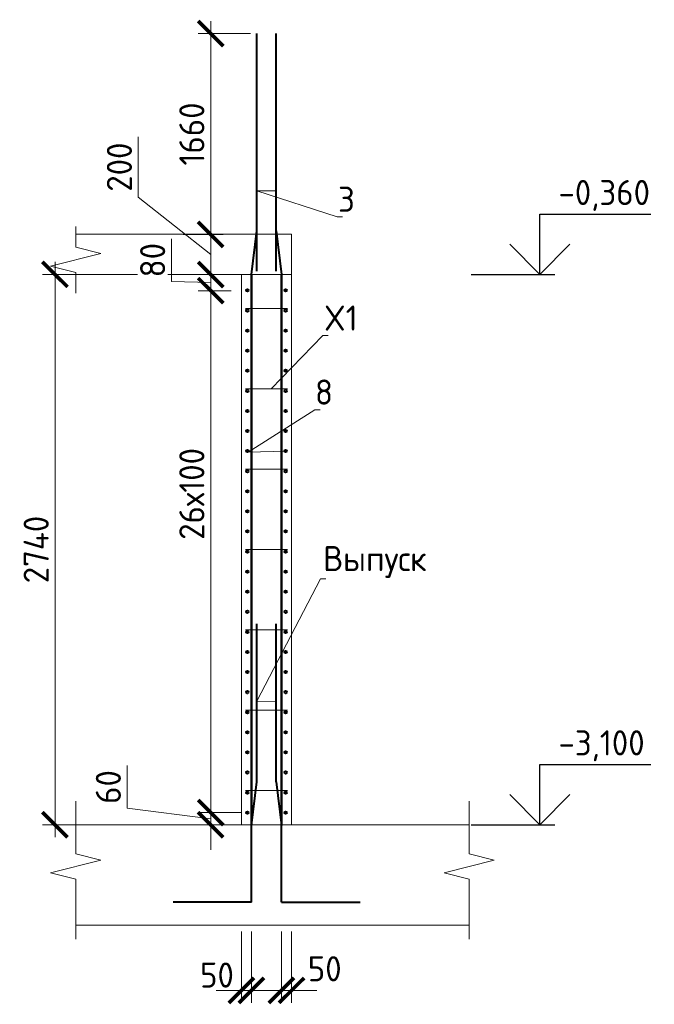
# Model space of a CAD drawing. Header units: millimetres. Extents: x 376598 to 1249954, y -318491 to -22134.
# Tile 264 of 444: x 677722 to 684039, y -148484 to -138680. Entities that reach past the tile are written whole.
import ezdxf
from ezdxf import colors
from ezdxf.entities.mleader import LeaderData, LeaderLine
from ezdxf.math import Vec2, Vec3

# ---------------------------------------------------------------- set-up
doc = ezdxf.new("R2010")
doc.units = ezdxf.units.MM
doc.linetypes.add('01 Штриховая _4 мм_', pattern=[6, 3.5, -2.5])
for name, color, linetype, lineweight in [('AF_Perekritie', 90, 'Continuous', 18), ('AF_Stena', 90, 'Continuous', 18), ('KR_Fundament', 253, 'Continuous', 18), ('Арм_шпильки', 143, 'Continuous', 18), ('Армирование', 3, 'Continuous', 40), ('АрмСтер', 2, 'Continuous', 50), ('подоснова', 151, 'Continuous', 5), ('РАЗМЕРЫ', 1, 'Continuous', 9)]:
    doc.layers.add(name, color=color, linetype=linetype, lineweight=lineweight)
doc.styles.add('GOST-2.304_Type-B', font='GOST_Common.ttf')
doc.dimstyles.new('мой 25', dxfattribs={"dimscale": 100, "dimtxt": 2.5, "dimasz": 2.5, "dimexe": 1.25, "dimexo": 0.625, "dimtad": 1, "dimdec": 0, "dimlfac": 0.5, "dimtxsty": 'GOST-2.304_Type-B', "dimblk": 'ARCHTICK', "dimcen": 2.5, "dimdle": 1.25, "dimaunit": 1, "dimadec": 1, "dimazin": 2, "dimtfac": 1, "dimtdec": 0, "dimtmove": 1, "dimatfit": 3, "dimfxl": 6, "dimfxlon": 1, "dimtfill": 1, "dimlwd": -1, "dimlwe": -1, "dimarcsym": 0})

# ---------------------------------------------------------------- blocks, each defined once
blk = doc.blocks.new('_None')
blk = doc.blocks.new('_ArchTick')
at = {"color": 0, "linetype": 'ByBlock', "const_width": 0.15}
blk.add_lwpolyline([(-0.5, -0.5), (0.5, 0.5)], dxfattribs=at)
blk = doc.blocks.new('*D2776')
at = {"layer": 'DEFPOINTS', "color": 0, "lineweight": 0, "transparency": 16777216}
for p in [(679623, -141218.1), (679760.1, -141218.1), (679890, -141378.1)]:
    blk.add_point(p, dxfattribs=at)
at = {"layer": 'РАЗМЕРЫ', "color": 0, "linetype": 'Continuous', "transparency": 16777216}
for p, q in [((679233.1, -141286.9), (679233.1, -140861.9)), ((679623, -141503.1), (679623, -141093.1)), ((679697.6, -141218.1), (679498, -141218.1)), ((679623, -141298.1), (679233.1, -141286.9)), ((679827.5, -141378.1), (679498, -141378.1))]:
    blk.add_line(p, q, dxfattribs=at)
at = {"layer": 'РАЗМЕРЫ', "color": 0, "transparency": 16777216, "xscale": 250, "yscale": 250, "zscale": 250}
for p, rotation in [((679623, -141218.1), 90), ((679623, -141378.1), 270)]:
    blk.add_blockref('_ArchTick', p, dxfattribs=dict(at, rotation=rotation))
at = {"layer": 'РАЗМЕРЫ', "color": 0, "lineweight": 0, "transparency": 16777216, "insert": (679045.6, -141074.4), "char_height": 250, "attachment_point": 5, "rotation": 90, "style": 'GOST-2.304_Type-B', "bg_fill": 3, "box_fill_scale": 1.1, "bg_fill_color": 256, "bg_fill_true_color": 13158600, "bg_fill_transparency": 0}
blk.add_mtext('80', dxfattribs=at)
blk = doc.blocks.new('*D2926')
at = {"layer": 'DEFPOINTS', "color": 0, "lineweight": 0, "transparency": 16777216}
for p in [(679988.2, -146575.7), (679623, -146695.7), (679928.2, -146695.7)]:
    blk.add_point(p, dxfattribs=at)
at = {"layer": 'РАЗМЕРЫ', "color": 0, "linetype": 'Continuous', "transparency": 16777216}
for p, q in [((678792, -146532.6), (678792, -146107.6)), ((679623, -146575.7), (679623, -146325.7)), ((679623, -146635.7), (678792, -146532.6)), ((679925.7, -146575.7), (679498, -146575.7)), ((679623, -146575.7), (679623, -146695.7)), ((679623, -146575.7), (679623, -146695.7)), ((679865.7, -146695.7), (679498, -146695.7)), ((679623, -146695.7), (679623, -146945.7))]:
    blk.add_line(p, q, dxfattribs=at)
at = {"layer": 'РАЗМЕРЫ', "color": 0, "transparency": 16777216, "xscale": 250, "yscale": 250, "zscale": 250}
for p, rotation in [((679623, -146575.7), 270), ((679623, -146695.7), 90)]:
    blk.add_blockref('_ArchTick', p, dxfattribs=dict(at, rotation=rotation))
at = {"layer": 'РАЗМЕРЫ', "color": 0, "lineweight": 0, "transparency": 16777216, "insert": (678604.5, -146320.1), "char_height": 250, "attachment_point": 5, "rotation": 90, "style": 'GOST-2.304_Type-B', "bg_fill": 3, "box_fill_scale": 1.1, "bg_fill_color": 256, "bg_fill_true_color": 13158600, "bg_fill_transparency": 0}
blk.add_mtext('60', dxfattribs=at)
blk = doc.blocks.new('*D2777')
at = {"layer": 'DEFPOINTS', "color": 0, "lineweight": 0, "transparency": 16777216}
for p in [(679928.2, -147695.7), (680028.2, -147695.7), (680028.2, -148345.9)]:
    blk.add_point(p, dxfattribs=at)
at = {"layer": 'РАЗМЕРЫ', "color": 0, "linetype": 'Continuous', "transparency": 16777216}
for p, q in [((679928.2, -147758.2), (679928.2, -148470.9)), ((680028.2, -147758.2), (680028.2, -148470.9)), ((679928.2, -148345.9), (679678.2, -148345.9)), ((679928.2, -148345.9), (680028.2, -148345.9)), ((680028.2, -148345.9), (680278.2, -148345.9))]:
    blk.add_line(p, q, dxfattribs=at)
at = {"layer": 'РАЗМЕРЫ', "color": 0, "lineweight": 0, "transparency": 16777216, "insert": (679685.6, -148192.9), "char_height": 250, "attachment_point": 5, "style": 'GOST-2.304_Type-B', "bg_fill": 3, "box_fill_scale": 1.1, "bg_fill_color": 256, "bg_fill_true_color": 13158600, "bg_fill_transparency": 0}
blk.add_mtext('50', dxfattribs=at)
at = {"layer": 'РАЗМЕРЫ', "color": 0, "transparency": 16777216, "xscale": 250, "yscale": 250, "zscale": 250}
blk.add_blockref('_ArchTick', (679928.2, -148345.9), dxfattribs=at)
at = {"layer": 'РАЗМЕРЫ', "color": 0, "transparency": 16777216, "xscale": 250, "yscale": 250, "zscale": 250, "rotation": 180}
blk.add_blockref('_ArchTick', (680028.2, -148345.9), dxfattribs=at)
blk = doc.blocks.new('*D2778')
at = {"layer": 'DEFPOINTS', "color": 0, "lineweight": 0, "transparency": 16777216}
for p in [(680328.2, -147695.7), (680428.2, -147695.7), (680428.2, -148345.9)]:
    blk.add_point(p, dxfattribs=at)
at = {"layer": 'РАЗМЕРЫ', "color": 0, "linetype": 'Continuous', "transparency": 16777216}
for p, q in [((680328.2, -147758.2), (680328.2, -148470.9)), ((680428.2, -147758.2), (680428.2, -148470.9)), ((680328.2, -148345.9), (680078.2, -148345.9)), ((680328.2, -148345.9), (680428.2, -148345.9)), ((680428.2, -148345.9), (680678.2, -148345.9))]:
    blk.add_line(p, q, dxfattribs=at)
at = {"layer": 'РАЗМЕРЫ', "color": 0, "transparency": 16777216, "xscale": 250, "yscale": 250, "zscale": 250}
blk.add_blockref('_ArchTick', (680328.2, -148345.9), dxfattribs=at)
at = {"layer": 'РАЗМЕРЫ', "color": 0, "lineweight": 0, "transparency": 16777216, "insert": (680757.8, -148130.3), "char_height": 250, "attachment_point": 5, "style": 'GOST-2.304_Type-B', "bg_fill": 3, "box_fill_scale": 1.1, "bg_fill_color": 256, "bg_fill_true_color": 13158600, "bg_fill_transparency": 0}
blk.add_mtext('50', dxfattribs=at)
at = {"layer": 'РАЗМЕРЫ', "color": 0, "transparency": 16777216, "xscale": 250, "yscale": 250, "zscale": 250, "rotation": 180}
blk.add_blockref('_ArchTick', (680428.2, -148345.9), dxfattribs=at)
blk = doc.blocks.new('*D2779')
at = {"layer": 'DEFPOINTS', "color": 0, "lineweight": 0, "transparency": 16777216}
for p in [(678586.5, -141215.7), (678073.7, -146695.7), (680392.5, -146695.7)]:
    blk.add_point(p, dxfattribs=at)
at = {"layer": 'РАЗМЕРЫ', "color": 0, "linetype": 'Continuous', "transparency": 16777216}
for p, q in [((678073.7, -141090.7), (678073.7, -146820.7)), ((678524, -141215.7), (677948.7, -141215.7)), ((678673.7, -146695.7), (677948.7, -146695.7))]:
    blk.add_line(p, q, dxfattribs=at)
at = {"layer": 'РАЗМЕРЫ', "color": 0, "transparency": 16777216, "xscale": 250, "yscale": 250, "zscale": 250}
for p, rotation in [((678073.7, -141215.7), 90), ((678073.7, -146695.7), 270)]:
    blk.add_blockref('_ArchTick', p, dxfattribs=dict(at, rotation=rotation))
at = {"layer": 'РАЗМЕРЫ', "color": 0, "lineweight": 0, "transparency": 16777216, "insert": (677886.2, -143955.7), "char_height": 250, "attachment_point": 5, "rotation": 90, "style": 'GOST-2.304_Type-B', "bg_fill": 3, "box_fill_scale": 1.1, "bg_fill_color": 256, "bg_fill_true_color": 13158600, "bg_fill_transparency": 0}
blk.add_mtext('2740', dxfattribs=at)
blk = doc.blocks.new('*D2780')
at = {"layer": 'DEFPOINTS', "color": 0, "lineweight": 0, "transparency": 16777216}
for p in [(679286.8, -140818.1), (679623, -140818.1), (679286.5, -141218.1)]:
    blk.add_point(p, dxfattribs=at)
at = {"layer": 'РАЗМЕРЫ', "color": 0, "linetype": 'Continuous', "transparency": 16777216}
for p, q in [((678902, -140447.9), (678902, -139847.9)), ((679623, -141018.1), (678902, -140447.9)), ((679623, -141343.1), (679623, -140693.1)), ((679349.3, -140818.1), (679748, -140818.1)), ((679349, -141218.1), (679748, -141218.1))]:
    blk.add_line(p, q, dxfattribs=at)
at = {"layer": 'РАЗМЕРЫ', "color": 0, "transparency": 16777216, "xscale": 250, "yscale": 250, "zscale": 250}
for p, rotation in [((679623, -140818.1), 90), ((679623, -141218.1), 270)]:
    blk.add_blockref('_ArchTick', p, dxfattribs=dict(at, rotation=rotation))
at = {"layer": 'РАЗМЕРЫ', "color": 0, "lineweight": 0, "transparency": 16777216, "insert": (678714.5, -140147.9), "char_height": 250, "attachment_point": 5, "rotation": 90, "style": 'GOST-2.304_Type-B', "bg_fill": 3, "box_fill_scale": 1.1, "bg_fill_color": 256, "bg_fill_true_color": 13158600, "bg_fill_transparency": 0}
blk.add_mtext('200', dxfattribs=at)
blk = doc.blocks.new('*D2927')
at = {"layer": 'DEFPOINTS', "color": 0, "lineweight": 0, "transparency": 16777216}
for p in [(679623, -138818.1), (680083.5, -138818.1), (679548.6, -140818.1)]:
    blk.add_point(p, dxfattribs=at)
at = {"layer": 'РАЗМЕРЫ', "color": 0, "linetype": 'Continuous', "transparency": 16777216}
for p, q in [((679623, -140943.1), (679623, -138693.1)), ((680021, -138818.1), (679498, -138818.1)), ((679611.1, -140818.1), (679748, -140818.1))]:
    blk.add_line(p, q, dxfattribs=at)
at = {"layer": 'РАЗМЕРЫ', "color": 0, "transparency": 16777216, "xscale": 250, "yscale": 250, "zscale": 250}
for p, rotation in [((679623, -138818.1), 90), ((679623, -140818.1), 270)]:
    blk.add_blockref('_ArchTick', p, dxfattribs=dict(at, rotation=rotation))
at = {"layer": 'РАЗМЕРЫ', "color": 0, "lineweight": 0, "transparency": 16777216, "insert": (679435.5, -139818.1), "char_height": 250, "attachment_point": 5, "rotation": 90, "style": 'GOST-2.304_Type-B', "bg_fill": 3, "box_fill_scale": 1.1, "bg_fill_color": 256, "bg_fill_true_color": 13158600, "bg_fill_transparency": 0}
blk.add_mtext('1660', dxfattribs=at)
blk = doc.blocks.new('*D2781')
at = {"layer": 'DEFPOINTS', "color": 0, "lineweight": 0, "transparency": 16777216}
for p in [(679758.3, -141378.1), (679623, -146575.7), (679844.4, -146575.7)]:
    blk.add_point(p, dxfattribs=at)
at = {"layer": 'РАЗМЕРЫ', "color": 0, "linetype": 'Continuous', "transparency": 16777216}
for p, q in [((679623, -141253.1), (679623, -146700.7)), ((679695.8, -141378.1), (679498, -141378.1)), ((679781.9, -146575.7), (679498, -146575.7))]:
    blk.add_line(p, q, dxfattribs=at)
at = {"layer": 'РАЗМЕРЫ', "color": 0, "transparency": 16777216, "xscale": 250, "yscale": 250, "zscale": 250}
for p, rotation in [((679623, -141378.1), 90), ((679623, -146575.7), 270)]:
    blk.add_blockref('_ArchTick', p, dxfattribs=dict(at, rotation=rotation))
at = {"layer": 'РАЗМЕРЫ', "color": 0, "lineweight": 0, "transparency": 16777216, "insert": (679435.5, -143401.6), "char_height": 250, "attachment_point": 5, "rotation": 90, "style": 'GOST-2.304_Type-B', "bg_fill": 3, "box_fill_scale": 1.1, "bg_fill_color": 256, "bg_fill_true_color": 13158600, "bg_fill_transparency": 0}
blk.add_mtext('26х100', dxfattribs=at)

msp = doc.modelspace()

# ---------------------------------------------------------------- linework, layer by layer
for points in [[(682899.1, -140615.7), (684004.4, -140615.7)], [(682899.1, -141215.7), (682899.1, -140615.7)], [(683199.1, -140915.7), (682899.1, -141215.7), (682599.1, -140915.7)], [(682214.5, -141215.7), (683049.1, -141215.7)], [(682899.1, -146095.7), (684004.4, -146095.7)], [(682899.1, -146695.7), (682899.1, -146095.7)], [(683199.1, -146395.7), (682899.1, -146695.7), (682599.1, -146395.7)], [(682214.5, -146695.7), (683049.1, -146695.7)]]:
    msp.add_lwpolyline(points)
at = {"layer": 'AF_Perekritie', "linetype": '01 Штриховая _4 мм_', "lineweight": 9}
for p, q in [((680428.2, -140815.7), (678279.7, -140815.7)), ((678279.7, -141215.7), (680428.2, -141215.7))]:
    msp.add_line(p, q, dxfattribs=at)
at = {"layer": 'AF_Stena', "lineweight": 20}
for p, q in [((680428.2, -146695.7), (680428.2, -140816.7)), ((679928.2, -141215.7), (679928.2, -146695.7)), ((679928.2, -146695.7), (680428.2, -146695.7))]:
    msp.add_line(p, q, dxfattribs=at)
for points in [[(678279.7, -140890.7), (678279.7, -140740.7)], [(678279.7, -140890.7), (678279.7, -140945.7)], [(678279.7, -140945.7), (678529.7, -141008.2)], [(678529.7, -141008.2), (678029.7, -141133.2)], [(678029.7, -141133.2), (678279.7, -141195.7)], [(678279.7, -141195.7), (678279.7, -141250.7)], [(678279.7, -141251.6), (678279.7, -141401.6)], [(678279.7, -146931.6), (678279.7, -146459.7)], [(682196.1, -146931.6), (682196.1, -146459.7)], [(678279.7, -146931.6), (678279.7, -146986.6)], [(682196.1, -146931.6), (682196.1, -146986.6)], [(678529.7, -147049.1), (678029.7, -147174.1)], [(678279.7, -146986.6), (678529.7, -147049.1)], [(682446.1, -147049.1), (681946.1, -147174.1)], [(682196.1, -146986.6), (682446.1, -147049.1)], [(678029.7, -147174.1), (678279.7, -147236.6)], [(678279.7, -147236.6), (678279.7, -147291.6)], [(681946.1, -147174.1), (682196.1, -147236.6)], [(682196.1, -147236.6), (682196.1, -147291.6)], [(678279.7, -147291.6), (678279.7, -147835.7)], [(682196.1, -147291.6), (682196.1, -147835.7)]]:
    msp.add_lwpolyline(points, dxfattribs=at)
at = {"layer": 'KR_Fundament', "lineweight": 9}
for p, q in [((682196.1, -146695.7), (678279.7, -146695.7)), ((678279.7, -147695.7), (682196.1, -147695.7))]:
    msp.add_line(p, q, dxfattribs=at)
at = {"layer": 'Армирование', "ltscale": 100}
for p, q in [((680083.2, -146268.3), (680083.5, -144695.2)), ((680273.9, -146268.3), (680274.2, -144695.2)), ((680029.2, -146702.9), (680083.2, -146268.3)), ((680273.9, -146268.3), (680327.9, -146702.9)), ((680029.5, -147466.3), (680029.2, -146702.9)), ((680328.2, -147466.3), (680327.9, -146702.9)), ((680029.8, -147466.4), (679248.3, -147466.1)), ((680328.2, -147466.3), (681109.8, -147466))]:
    msp.add_line(p, q, dxfattribs=at)
for centre in [(679988.2, -141775.7), (680368.2, -141775.7), (679988.2, -142175.7), (680368.2, -142175.7), (679988.2, -142575.7), (680368.2, -142575.7), (679988.2, -142975.7), (680368.2, -142975.7), (679988.2, -143375.7), (680368.2, -143375.7), (679988.2, -143775.7), (680368.2, -143775.7), (679988.2, -144175.7), (680368.2, -144175.7), (679988.2, -144575.7), (680368.2, -144575.7), (679988.2, -144975.7), (680368.2, -144975.7), (679988.2, -145375.7), (680368.2, -145375.7), (679988.2, -145775.7), (680368.2, -145775.7), (679988.2, -146175.7), (680368.2, -146175.7), (679988.2, -146575.7), (680368.2, -146575.7)]:
    msp.add_circle(centre, 12, dxfattribs=at)
at = {"layer": 'АрмСтер', "ltscale": 15}
for p, q in [((680029.5, -146695.7), (680029.5, -141215.7)), ((680327.9, -146695.7), (680327.9, -141215.7))]:
    msp.add_line(p, q, dxfattribs=at)

# ---------------------------------------------------------------- texts
at = {"style": 'GOST-2.304_Type-B'}
for s, p in [('-0,360', (683085, -140525.7)), ('-3,100', (683085, -146005.7))]:
    msp.add_text(s, height=250, dxfattribs=at).set_placement(p)

# ---------------------------------------------------------------- leaders
at = {"layer": 'подоснова'}
ml = msp.add_multileader_mtext('Standard', dxfattribs=at)
ml.set_content('3', color=256, style='GOST-2.304_Type-B')
ml.set_leader_properties(color=256, linetype='ByLayer', lineweight=15)
ml.set_arrow_properties(name='NONE')
ml.build(insert=Vec2(0, 0))
ml.multileader.update_dxf_attribs({"text_left_attachment_type": 6, "text_right_attachment_type": 6, "dogleg_length": 10, "arrow_head_size": 18})
ctx = ml.context
ctx.base_point, ctx.char_height, ctx.arrow_head_size, ctx.landing_gap_size, ctx.plane_origin = Vec3(680891.8, -140642.8), 250, 18, 20, Vec3(679674.9, -139330.2)
ctx.left_attachment, ctx.right_attachment, ctx.text_align_type = 6, 6, 1
notes = []
notes.append((ctx, [(0, (1, 1, 0), (680881.8, -140642.8), (1, 0), 10, [(1, [(680274.2, -140382.8), (680083.5, -140384.6)], 0, [])])]))
ctx.mtext.insert, ctx.mtext.width, ctx.mtext.alignment, ctx.mtext.flow_direction = Vec3(680974.3, -140342.8), 22.898, 2, 5
ml = msp.add_multileader_mtext('Standard', dxfattribs=at)
ml.set_content('8', color=256, style='GOST-2.304_Type-B')
ml.set_leader_properties(color=256, linetype='ByLayer', lineweight=15)
ml.set_arrow_properties(name='NONE')
ml.build(insert=Vec2(0, 0))
ml.multileader.update_dxf_attribs({"text_left_attachment_type": 6, "text_right_attachment_type": 6, "dogleg_length": 10, "arrow_head_size": 18})
ctx = ml.context
ctx.base_point, ctx.char_height, ctx.arrow_head_size, ctx.landing_gap_size, ctx.plane_origin = Vec3(680668.3, -142563.1), 250, 18, 20, Vec3(679673.8, -142122.8)
ctx.left_attachment, ctx.right_attachment, ctx.text_align_type = 6, 6, 1
notes.append((ctx, [(0, (1, 1, 0), (680658.3, -142563.1), (1, 0), 10, [(1, [(680368.2, -142975.7), (679996.4, -142985.1)], 0, [])])]))
ctx.mtext.insert, ctx.mtext.width, ctx.mtext.alignment, ctx.mtext.flow_direction = Vec3(680750.8, -142263.1), 22.898, 2, 5
ml = msp.add_multileader_mtext('Standard', dxfattribs=at)
ml.set_content('Выпуск', color=256, style='GOST-2.304_Type-B')
ml.set_leader_properties(color=256, linetype='ByLayer', lineweight=15)
ml.set_arrow_properties(name='NONE')
ml.build(insert=Vec2(0, 0))
ml.multileader.update_dxf_attribs({"text_left_attachment_type": 6, "text_right_attachment_type": 6, "dogleg_length": 10, "arrow_head_size": 18})
ctx = ml.context
ctx.base_point, ctx.char_height, ctx.arrow_head_size, ctx.landing_gap_size, ctx.plane_origin = Vec3(680724.5, -144245.9), 250, 18, 20, Vec3(679567.5, -144227.8)
ctx.left_attachment, ctx.right_attachment, ctx.text_align_type = 6, 6, 1
notes.append((ctx, [(0, (1, 1, 0), (680714.5, -144245.9), (1, 0), 10, [(1, [(680273.9, -145469), (680083.3, -145465.7)], 0, [])])]))
ctx.mtext.insert, ctx.mtext.width, ctx.mtext.alignment, ctx.mtext.flow_direction = Vec3(681257, -143920.9), 22.898, 2, 5
for ctx, leaders in notes:
    for number, flags, end, landing, length, lines in leaders:
        leader = LeaderData()
        leader.index, (leader.has_last_leader_line, leader.has_dogleg_vector, leader.attachment_direction) = number, flags
        leader.last_leader_point, leader.dogleg_vector, leader.dogleg_length = Vec3(end), Vec3(landing), length
        for number, points, colour, breaks in lines:
            line = LeaderLine()
            line.index, line.vertices, line.color, line.breaks = number, Vec3.list(points), colors.encode_raw_color(colour), breaks
            leader.lines.append(line)
        ctx.leaders.append(leader)

# ---------------------------------------------------------------- next in the draw order: dimensions: what is measured, and where the dimension line sits
at = {"layer": 'РАЗМЕРЫ', "lineweight": 0}
for base, p1, p2, picture, middle in [((679623, -141218.1), (679890, -141378.1), (679760.1, -141218.1), '*D2776', (679233.1, -141224.4)), ((679623, -146695.7), (679988.2, -146575.7), (679928.2, -146695.7), '*D2926', (678792, -146470.1))]:
    dim = msp.add_linear_dim(base=base, p1=p1, p2=p2, angle=90, dimstyle='мой 25', dxfattribs=at)
    dim.commit()
    dim.dimension.update_dxf_attribs({"geometry": picture, "text_midpoint": middle, "dimtype": 160})
dim = msp.add_linear_dim(base=(680028.2, -148345.9), p1=(679928.2, -147695.7), p2=(680028.2, -147695.7), dimstyle='мой 25', dxfattribs=at)
dim.commit()
dim.dimension.update_dxf_attribs({"geometry": '*D2777', "text_midpoint": (679685.6, -148380.4), "dimtype": 160})

# ---------------------------------------------------------------- next in the draw order: dimensions: what is measured, and where the dimension line sits
dim = msp.add_linear_dim(base=(678073.7, -146695.7), p1=(678586.5, -141215.7), p2=(680392.5, -146695.7), angle=90, dimstyle='мой 25', dxfattribs=at)
dim.commit()
dim.dimension.update_dxf_attribs({"geometry": '*D2779', "text_midpoint": (677886.2, -143955.7)})
dim = msp.add_linear_dim(base=(680428.2, -148345.9), p1=(680328.2, -147695.7), p2=(680428.2, -147695.7), dimstyle='мой 25', dxfattribs=at)
dim.commit()
dim.dimension.update_dxf_attribs({"geometry": '*D2778', "text_midpoint": (680757.8, -148317.8), "dimtype": 160})

# ---------------------------------------------------------------- next in the draw order: linework, layer by layer
at = {"layer": 'Арм_шпильки'}
for p, q in [((679968.2, -141555.7), (680388.2, -141555.7)), ((679968.2, -142355.7), (680388.2, -142355.7)), ((679968.2, -143155.7), (680388.2, -143155.7)), ((679968.2, -143955.7), (680388.2, -143955.7)), ((679968.2, -144755.7), (680388.2, -144755.7)), ((679968.2, -145555.7), (680388.2, -145555.7)), ((679968.2, -146355.7), (680388.2, -146355.7))]:
    msp.add_line(p, q, dxfattribs=at)
at = {"layer": 'Армирование', "ltscale": 100}
for p, q in [((680083.5, -141183.5), (680083.5, -138818.1)), ((680274.2, -141183.5), (680274.2, -138818.1)), ((680029.5, -141218.1), (680083.5, -140783.5)), ((680274.2, -140783.5), (680328.2, -141218.1))]:
    msp.add_line(p, q, dxfattribs=at)
for centre in [(679988.2, -141375.7), (680368.2, -141375.7), (679988.2, -141575.7), (680368.2, -141575.7), (679988.2, -141975.7), (680368.2, -141975.7), (679988.2, -142375.7), (680368.2, -142375.7), (679988.2, -142775.7), (680368.2, -142775.7), (679988.2, -143175.7), (680368.2, -143175.7), (679988.2, -143575.7), (680368.2, -143575.7), (679988.2, -143975.7), (680368.2, -143975.7), (679988.2, -144375.7), (680368.2, -144375.7), (679988.2, -144775.7), (680368.2, -144775.7), (679988.2, -145175.7), (680368.2, -145175.7), (679988.2, -145575.7), (680368.2, -145575.7), (679988.2, -145975.7), (680368.2, -145975.7), (679988.2, -146375.7), (680368.2, -146375.7)]:
    msp.add_circle(centre, 12, dxfattribs=at)

# ---------------------------------------------------------------- next in the draw order: dimensions: what is measured, and where the dimension line sits
at = {"layer": 'РАЗМЕРЫ', "lineweight": 0}
dim = msp.add_linear_dim(base=(679623, -140818.1), p1=(679286.5, -141218.1), p2=(679286.8, -140818.1), angle=90, dimstyle='мой 25', dxfattribs=at)
dim.commit()
dim.dimension.update_dxf_attribs({"geometry": '*D2780', "text_midpoint": (678902, -140385.4), "dimtype": 160})

# ---------------------------------------------------------------- next in the draw order: leaders
at = {"layer": 'подоснова'}
ml = msp.add_multileader_mtext('Standard', dxfattribs=at)
ml.set_content('X1', color=256, style='GOST-2.304_Type-B')
ml.set_leader_properties(color=256, linetype='ByLayer', lineweight=15)
ml.set_arrow_properties(name='NONE')
ml.build(insert=Vec2(0, 0))
ml.multileader.update_dxf_attribs({"text_left_attachment_type": 6, "text_right_attachment_type": 6, "dogleg_length": 10, "arrow_head_size": 18})
ctx = ml.context
ctx.base_point, ctx.char_height, ctx.arrow_head_size, ctx.landing_gap_size, ctx.plane_origin = Vec3(680748.6, -141825.8), 250, 18, 20, Vec3(679754.1, -141053.7)
ctx.left_attachment, ctx.right_attachment, ctx.text_align_type = 6, 6, 1
notes = []
notes.append((ctx, [(0, (1, 1, 0), (680738.6, -141825.8), (1, 0), 10, [(0, [(680224.9, -142355.7)], 0, [])])]))
ctx.mtext.insert, ctx.mtext.width, ctx.mtext.alignment, ctx.mtext.flow_direction = Vec3(680918.6, -141525.8), 22.898, 2, 5
for ctx, leaders in notes:
    for number, flags, end, landing, length, lines in leaders:
        leader = LeaderData()
        leader.index, (leader.has_last_leader_line, leader.has_dogleg_vector, leader.attachment_direction) = number, flags
        leader.last_leader_point, leader.dogleg_vector, leader.dogleg_length = Vec3(end), Vec3(landing), length
        for number, points, colour, breaks in lines:
            line = LeaderLine()
            line.index, line.vertices, line.color, line.breaks = number, Vec3.list(points), colors.encode_raw_color(colour), breaks
            leader.lines.append(line)
        ctx.leaders.append(leader)

# ---------------------------------------------------------------- next in the draw order: dimensions: what is measured, and where the dimension line sits
at = {"layer": 'РАЗМЕРЫ', "lineweight": 0}
dim = msp.add_linear_dim(base=(679623, -138818.1), p1=(679548.6, -140818.1), p2=(680083.5, -138818.1), angle=90, text='1660', dimstyle='мой 25', dxfattribs=at)
dim.commit()
dim.dimension.update_dxf_attribs({"geometry": '*D2927', "text_midpoint": (679435.5, -139818.1)})
dim = msp.add_linear_dim(base=(679623, -146575.7), p1=(679758.3, -141378.1), p2=(679844.4, -146575.7), angle=90, text='26х100', dimstyle='мой 25', dxfattribs=at)
dim.commit()
dim.dimension.update_dxf_attribs({"geometry": '*D2781', "text_midpoint": (679623, -143401.6), "dimtype": 160})

doc.saveas('drawing.dxf')
